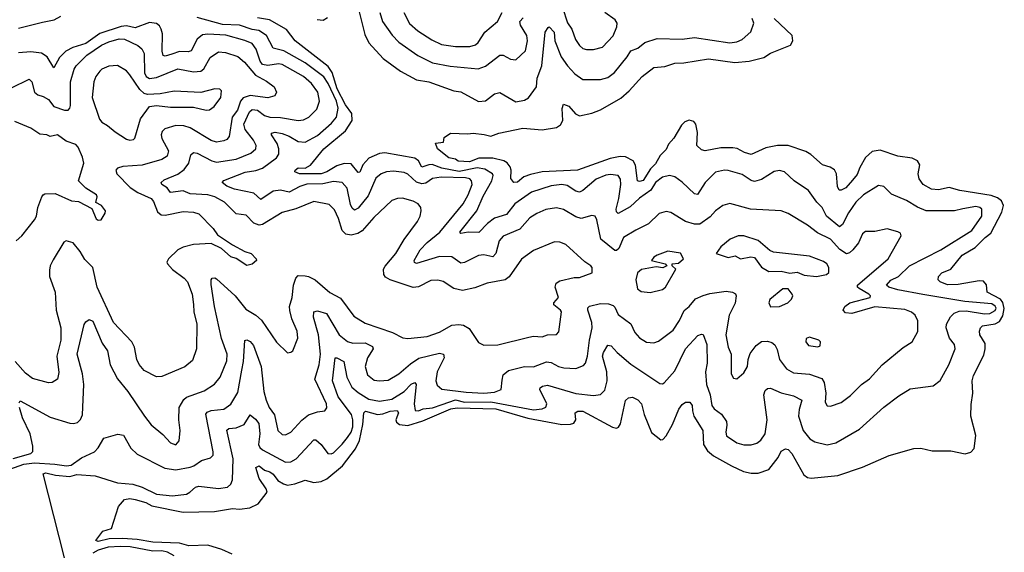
# Model space of a CAD drawing. Extents: x 1954678 to 2060275, y 904822 to 1016299.
# Tile 328 of 467: x 1986072 to 1991636, y 1005336 to 1008345. Entities that reach past the tile are written whole.
import ezdxf

# ---------------------------------------------------------------- set-up
doc = ezdxf.new("R2010")
doc.units = 0

msp = doc.modelspace()

# ---------------------------------------------------------------- linework, layer by layer
at = {"layer": '0CON20XD'}
for points in [[(1987987.6, 1008405), (1988022.4, 1008262.4), (1988045.5, 1008215), (1988125.9, 1008125.9), (1988224.2, 1008054.2), (1988315, 1008006.2), (1988385, 1007993.4), (1988525, 1007942.9), (1988565, 1007938.2), (1988665, 1007882.2), (1988705, 1007886.9), (1988755, 1007925.6), (1988785, 1007934.4), (1988875, 1007880.6), (1988925, 1007890.8), (1988946.6, 1007903.4), (1988991.9, 1007965), (1988996.2, 1008015), (1989023.3, 1008085), (1989041.6, 1008275), (1989058.3, 1008301.7), (1989065, 1008304.2), (1989092.1, 1008275), (1989096.1, 1008225), (1989132.8, 1008135), (1989168, 1008085), (1989209.7, 1008039.7), (1989255, 1008007.5), (1989355, 1008008.2), (1989395, 1008017.8), (1989432.6, 1008047.4), (1989504.7, 1008135), (1989525, 1008170), (1989565, 1008183.5), (1989605, 1008216.7), (1989675, 1008239.4), (1989815, 1008236.1), (1989885, 1008245.4), (1990085.3, 1008215.3), (1990125, 1008220), (1990155, 1008232.9), (1990203.1, 1008276.9), (1990220.5, 1008325), (1990212.1, 1008352.1)], [(1988106.4, 1008386.4), (1988122.8, 1008335), (1988177.9, 1008257.9), (1988215, 1008218.2), (1988322.5, 1008142.5), (1988405, 1008102.4), (1988505, 1008082.8), (1988662.4, 1008067.6), (1988705, 1008082.9), (1988785, 1008144.6), (1988805, 1008144.5), (1988845, 1008122.5), (1988875, 1008118.1), (1988930.5, 1008169.5), (1988942, 1008225), (1988938.8, 1008255), (1988902.2, 1008315), (1988897.5, 1008335), (1988917.1, 1008355)], [(1988242.9, 1008385), (1988275, 1008324.4), (1988321.8, 1008281.8), (1988400.6, 1008230.6), (1988456, 1008205), (1988535, 1008193.6), (1988615, 1008192.9), (1988647.1, 1008202.9), (1988662.9, 1008217.1), (1988700.5, 1008275), (1988772.7, 1008335), (1988798.2, 1008385)], [(1989140, 1008415), (1989167.3, 1008327.3), (1989192.6, 1008292.6), (1989213.2, 1008233.2), (1989235, 1008199.5), (1989255, 1008181.8), (1989275, 1008176.4), (1989315, 1008177.3), (1989365, 1008189.5), (1989425.7, 1008254.3), (1989447.1, 1008305), (1989449.2, 1008325), (1989437.5, 1008345), (1989379.2, 1008385)], [(1986065, 1008298.2), (1986201.1, 1008331.1), (1986266.3, 1008343.7), (1986304.5, 1008365.5)], [(1986068.5, 1006181.5), (1986075, 1006191.4), (1986245, 1006099.6), (1986355, 1006066.5), (1986376.6, 1006063.4), (1986399.6, 1006070.4), (1986415, 1006085.8), (1986427.6, 1006112.4), (1986434.3, 1006285), (1986426.2, 1006345), (1986396.6, 1006455), (1986436.6, 1006623.4), (1986445, 1006638.8), (1986465, 1006651.2), (1986485, 1006641.2), (1986538, 1006518), (1986568.5, 1006475), (1986584.1, 1006395), (1986625, 1006316.5), (1986683.8, 1006245), (1986776.4, 1006105), (1986815, 1006057.1), (1986881.5, 1006001.5), (1986925, 1005953.8), (1986955, 1005944), (1986973.8, 1005965), (1986978.6, 1006025), (1986971.8, 1006085), (1986973.8, 1006155), (1987000.4, 1006199.6), (1987015, 1006212.1), (1987115, 1006248.9), (1987173.1, 1006286.9), (1987204.1, 1006325.9), (1987242, 1006418), (1987244.7, 1006455), (1987213.4, 1006543.4), (1987172.5, 1006725), (1987155, 1006850), (1987154.5, 1006875), (1987160, 1006885), (1987175, 1006886.7), (1987185, 1006880.6), (1987289.1, 1006785), (1987350.4, 1006710.4), (1987406.9, 1006675), (1987437.6, 1006647.6), (1987522.7, 1006522.7), (1987585, 1006464), (1987603.9, 1006466.1), (1987616.2, 1006475), (1987644.3, 1006545.7), (1987640.9, 1006585), (1987610.4, 1006655), (1987598, 1006702), (1987596, 1006725), (1987611.4, 1006775), (1987620.3, 1006845), (1987632.1, 1006885), (1987645, 1006899.5), (1987685, 1006898.7), (1987705, 1006894.6), (1987741.1, 1006875), (1987825, 1006803.5), (1987885, 1006772.5), (1987959.5, 1006669.5), (1988025, 1006631.6), (1988178.7, 1006578.7), (1988238, 1006548), (1988265, 1006543.8), (1988375, 1006555.4), (1988445, 1006580.4), (1988515, 1006619.6), (1988553.5, 1006623.5), (1988579.8, 1006619.8), (1988611.2, 1006601.2), (1988665, 1006521.2), (1988695.8, 1006505.8), (1988775, 1006509.1), (1988948.9, 1006551.1), (1988976.4, 1006556.4), (1989025, 1006554.4), (1989055.5, 1006564.5), (1989105, 1006567.5), (1989119.1, 1006580.9), (1989133.3, 1006695), (1989129.1, 1006705), (1989090.4, 1006735), (1989091.1, 1006745), (1989116.5, 1006775), (1989098.2, 1006835), (1989103.4, 1006856.6), (1989125, 1006869.6), (1989205, 1006888.5), (1989235, 1006888.6), (1989307.5, 1006915), (1989306.7, 1006945), (1989298.8, 1006955), (1989265, 1006978.1), (1989158, 1007075), (1989125, 1007088.9), (1989095, 1007089.4), (1988975, 1007040.5), (1988908.6, 1006991.4), (1988838.1, 1006891.9), (1988815, 1006875.4), (1988713.1, 1006856.9), (1988645, 1006830.4), (1988575, 1006814.7), (1988525.9, 1006825.9), (1988466, 1006866), (1988435, 1006873.6), (1988395, 1006870.9), (1988325, 1006835.5), (1988295, 1006832.5), (1988165, 1006875.3), (1988140.2, 1006890.3), (1988130, 1006905), (1988128.5, 1006935), (1988137.6, 1006952.4), (1988197.5, 1007025), (1988245, 1007103.1), (1988320.6, 1007205), (1988334.3, 1007235), (1988341.4, 1007265), (1988339.2, 1007285), (1988324, 1007305), (1988295, 1007320.5), (1988235, 1007336.5), (1988207.5, 1007335), (1988175, 1007323.3), (1988072.6, 1007227.4), (1988008, 1007152), (1987983.3, 1007136.7), (1987945, 1007127), (1987915, 1007134.3), (1987895, 1007153.4), (1987872.8, 1007222.8), (1987850.2, 1007270.2), (1987821.1, 1007301.1), (1987735, 1007317.2), (1987632.6, 1007277.4), (1987555, 1007255.4), (1987445, 1007188.6), (1987425, 1007183.6), (1987395, 1007195.4), (1987351.1, 1007241.1), (1987295, 1007248.4), (1987229.5, 1007315), (1987175, 1007344.2), (1987135, 1007355.2), (1987035, 1007361.3), (1986995, 1007378.1), (1986925, 1007369.6), (1986905.2, 1007395.2), (1986875.6, 1007415), (1986872.2, 1007425), (1986889.1, 1007440.9), (1986966.6, 1007473.4), (1987001.1, 1007498.9), (1987027.5, 1007535), (1987039.1, 1007580.9), (1987055, 1007594.3), (1987075, 1007591.5), (1987157.8, 1007547.8), (1987185, 1007541.1), (1987295, 1007557.8), (1987378.8, 1007591.2), (1987406.5, 1007615), (1987408.5, 1007635), (1987393.3, 1007665), (1987345.5, 1007725.5), (1987338.4, 1007755), (1987370, 1007825), (1987385, 1007837.5), (1987415, 1007833.3), (1987455, 1007804.8), (1987485, 1007795.2), (1987545, 1007792.3), (1987645, 1007775.3), (1987675, 1007778.9), (1987705.6, 1007795), (1987750.4, 1007839.6), (1987766.7, 1007885), (1987756.4, 1007935), (1987721.3, 1007985), (1987675, 1008024.7), (1987555, 1008091.7), (1987535, 1008095.7), (1987475, 1008087.2), (1987445, 1008091.7), (1987430.8, 1008110.8), (1987409.2, 1008179.2), (1987385, 1008210.6), (1987345, 1008228), (1987237.5, 1008257.5), (1987135.7, 1008264.3), (1987105, 1008260), (1987074.4, 1008235.6), (1987040.7, 1008169.3), (1987025, 1008163.3), (1986975, 1008164.8), (1986931.2, 1008151.2), (1986895, 1008139.1), (1986882.9, 1008142.9), (1986876.7, 1008166.7), (1986879, 1008265), (1986871.7, 1008291.7), (1986861.3, 1008311.3), (1986845, 1008324.6), (1986805, 1008329), (1986725, 1008299.6), (1986675, 1008309.7), (1986645, 1008306.8), (1986525, 1008268), (1986445, 1008210.5), (1986372.2, 1008187.8), (1986332.3, 1008167.7), (1986297.9, 1008132.1), (1986265, 1008073.3), (1986227.3, 1008135), (1986195.7, 1008155.7), (1986135, 1008163.3), (1986065, 1008157.5)], [(1986324.3, 1005305), (1986205, 1005778.8), (1986220, 1005785), (1986275, 1005772), (1986355, 1005764.6), (1986395, 1005776.3), (1986498.9, 1005768.9), (1986625, 1005729.3), (1986711.7, 1005721.7), (1986765, 1005704.7), (1986845, 1005665.4), (1986935, 1005654.7), (1987015, 1005665.3), (1987034.4, 1005675), (1987065, 1005704.5), (1987085, 1005709.6), (1987195, 1005697.3), (1987245.8, 1005705), (1987265, 1005721.4), (1987275.5, 1005745), (1987278.8, 1005865), (1987243.4, 1006026.6), (1987253.6, 1006036.4), (1987295, 1006038.8), (1987341, 1006059), (1987375, 1006112.9), (1987405, 1006088.9), (1987423.4, 1006063.4), (1987429.4, 1006005), (1987421.1, 1005945), (1987428.6, 1005928.6), (1987444.5, 1005914.5), (1987575, 1005846.2), (1987605, 1005846.8), (1987635, 1005863.3), (1987735, 1005972.5), (1987745, 1005971.5), (1987775.7, 1005945.7), (1987814, 1005894), (1987832.4, 1005892.4), (1987845, 1005898.2), (1987895, 1005946.2), (1987925, 1005984.6), (1987945.6, 1006015), (1987954.8, 1006045), (1987954.8, 1006085), (1987946.2, 1006115), (1987871.8, 1006215), (1987839, 1006305), (1987855.6, 1006434.4), (1987865, 1006435.6), (1987904.7, 1006414.7), (1987921, 1006325), (1987949.8, 1006269.8), (1987985, 1006238.1), (1988045, 1006201.3), (1988105, 1006189.5), (1988175, 1006201.2), (1988245, 1006244.8), (1988285, 1006286.4), (1988305, 1006294.6), (1988313.4, 1006283.4), (1988301.1, 1006175), (1988307.8, 1006137.8), (1988325, 1006135.4), (1988352.8, 1006147.2), (1988405, 1006152.9), (1988459.7, 1006170.3), (1988535, 1006196.9), (1988585, 1006185.3), (1988735, 1006186.6), (1988975, 1006141.6), (1989025, 1006146.1), (1989044.6, 1006155.4), (1989051.5, 1006175), (1989012.2, 1006255), (1989013.1, 1006265), (1989026.2, 1006275), (1989055, 1006279.6), (1989215, 1006232.9), (1989315, 1006221.5), (1989355, 1006228.5), (1989378.7, 1006251.3), (1989391.1, 1006305), (1989389.5, 1006355), (1989366.4, 1006443.6), (1989371.3, 1006465), (1989395, 1006505.8), (1989415, 1006503.3), (1989448.9, 1006465), (1989525, 1006399.2), (1989605.7, 1006345.7), (1989689.7, 1006289.7), (1989705, 1006287.5), (1989715, 1006292.9), (1989775, 1006360.6), (1989834.6, 1006485), (1989905, 1006560.6), (1989925, 1006568.6), (1989935, 1006565.8), (1989955, 1006510), (1989957.6, 1006405), (1989948.2, 1006355), (1989954.1, 1006285), (1989973.8, 1006225), (1989983.6, 1006165), (1989996, 1006146), (1990037.5, 1006117.5), (1990065.7, 1006075.7), (1990069.1, 1006055), (1990062.1, 1006015), (1990066.9, 1005995), (1990124.3, 1005955), (1990165, 1005942.8), (1990205, 1005943.2), (1990237.8, 1005952.2), (1990260.6, 1005969.4), (1990285, 1006005.8), (1990296.6, 1006085), (1990277.8, 1006225), (1990285, 1006251.2), (1990298.6, 1006261.4), (1990315, 1006262.9), (1990375, 1006237.7), (1990445, 1006219.7), (1990492.5, 1006195), (1990476.2, 1006143.8), (1990473.8, 1006105), (1990498.9, 1006025), (1990538.1, 1005978.1), (1990565, 1005960), (1990635, 1005943.8), (1990684.7, 1005955.3), (1990818.3, 1006031.7), (1990955, 1006155.7), (1991040.2, 1006219.8), (1991105, 1006260), (1991235, 1006276.2), (1991273, 1006307), (1991322.7, 1006395), (1991357.9, 1006485), (1991355, 1006510), (1991326.5, 1006546.5), (1991307.8, 1006605), (1991310.3, 1006625), (1991332.9, 1006667.1), (1991352.6, 1006687.4), (1991381.5, 1006698.5), (1991420.7, 1006700.7), (1991525, 1006684.2), (1991555, 1006684.8), (1991585, 1006701.7), (1991590, 1006715), (1991585, 1006727.5), (1991565, 1006739.2), (1991413.6, 1006753.6), (1991175, 1006791.8), (1991035, 1006818.9), (1990983.7, 1006833.7), (1990970, 1006845), (1990995, 1006873), (1991038, 1006895), (1991101.1, 1006955), (1991277.9, 1007045), (1991453.6, 1007155), (1991509.5, 1007235), (1991509.4, 1007275), (1991498, 1007285), (1991475, 1007288.9), (1991402.9, 1007277.1), (1991355, 1007266.2), (1991195, 1007266), (1991146.1, 1007286.1), (1991084, 1007324), (1990999.6, 1007359.6), (1990955, 1007401.9), (1990925, 1007407.8), (1990840, 1007355), (1990797.5, 1007315), (1990756.4, 1007253.6), (1990722.6, 1007187.4), (1990705, 1007175.5), (1990631.5, 1007235), (1990607.8, 1007285), (1990576.7, 1007315), (1990530.4, 1007380.4), (1990448.6, 1007435), (1990395, 1007485.5), (1990365, 1007492.5), (1990335, 1007487.5), (1990265, 1007443.1), (1990225, 1007430.6), (1990205, 1007436.7), (1990155, 1007471.5), (1990075, 1007492.3), (1990055, 1007495.4), (1990004, 1007484), (1989946, 1007425), (1989903, 1007357), (1989885, 1007361.8), (1989815, 1007427.8), (1989775, 1007456.9), (1989745, 1007465.6), (1989705, 1007456.4), (1989664.6, 1007425), (1989637.9, 1007382.1), (1989575, 1007337.3), (1989521.7, 1007288.3), (1989455, 1007250.9), (1989445, 1007258.8), (1989443.7, 1007275), (1989458.4, 1007335), (1989468.4, 1007415), (1989466.4, 1007445), (1989455, 1007465.4), (1989411.1, 1007471.1), (1989385, 1007467.4), (1989329.5, 1007445), (1989255, 1007379.3), (1989235, 1007370), (1989215, 1007375.9), (1989165, 1007408.8), (1989135, 1007414.7), (1989075, 1007407.1), (1988965, 1007370.6), (1988869.7, 1007305), (1988823.7, 1007243.7), (1988755, 1007223.4), (1988715, 1007194.1), (1988666.9, 1007143.1), (1988605.9, 1007144.1), (1988565, 1007137.5), (1988559.4, 1007145), (1988654.9, 1007265.1), (1988691.8, 1007348.2), (1988740.9, 1007435), (1988746.8, 1007465), (1988743.2, 1007475), (1988700.7, 1007500.7), (1988658.1, 1007508.1), (1988555, 1007487.5), (1988456.8, 1007506.8), (1988403.8, 1007526.2), (1988384.3, 1007525.7), (1988345, 1007511.9), (1988325, 1007547.5), (1988305, 1007563), (1988135, 1007593.7), (1988105, 1007588.6), (1988045, 1007562.1), (1988010.8, 1007525), (1987995, 1007484.5), (1987985, 1007482.7), (1987945, 1007530.7), (1987905, 1007533.2), (1987865, 1007520.5), (1987806.8, 1007485), (1987775, 1007473.7), (1987653.7, 1007473.7), (1987627.5, 1007485), (1987629.4, 1007495), (1987645, 1007508.5), (1987685, 1007507.1), (1987715, 1007523.5), (1987791.4, 1007615), (1987912.4, 1007717.6), (1987951.4, 1007775), (1987949.7, 1007815), (1987913.5, 1007863.5), (1987866, 1007955), (1987837.7, 1008047.7), (1987815, 1008080), (1987628.2, 1008225), (1987580.5, 1008290.5), (1987483.8, 1008343.8), (1987416.2, 1008355)], [(1989933.8, 1006786.2), (1989971.6, 1006798.4), (1990065, 1006811.1), (1990101.2, 1006805), (1990116.4, 1006796.4), (1990121.9, 1006785), (1990115, 1006743.8), (1990082, 1006675), (1990062.1, 1006565), (1990075.4, 1006495.4), (1990092.7, 1006455), (1990093.3, 1006345), (1990105, 1006320), (1990125, 1006315.8), (1990165, 1006349.2), (1990184.4, 1006385), (1990187.9, 1006425), (1990200.6, 1006459.4), (1990233.3, 1006505), (1990265, 1006527.9), (1990298.3, 1006528.3), (1990322.4, 1006522.4), (1990338.6, 1006508.6), (1990351.9, 1006481.9), (1990366.4, 1006425), (1990405, 1006373.1), (1990445, 1006350), (1990535, 1006342.3), (1990605, 1006317.3), (1990618.4, 1006295), (1990628.6, 1006235), (1990624.3, 1006185), (1990635, 1006163.3), (1990655, 1006162.5), (1990715, 1006183.1), (1990767.4, 1006222.6), (1990830, 1006285), (1990875, 1006315.6), (1990945.3, 1006394.7), (1991065, 1006492.5), (1991115.7, 1006524.3), (1991146.8, 1006583.2), (1991147, 1006643), (1991132.9, 1006675), (1991112.3, 1006692.3), (1991075, 1006708.3), (1990905, 1006722.2), (1990774.5, 1006684.5), (1990739.2, 1006689.2), (1990726.2, 1006705), (1990734.2, 1006725), (1990762.5, 1006745), (1990878, 1006775), (1990880.8, 1006785), (1990871.4, 1006795), (1990816.3, 1006826.3), (1990806, 1006835), (1990807.1, 1006845), (1990980.7, 1006995), (1991054, 1007125), (1991050, 1007140), (1991035, 1007146.7), (1990975, 1007163.5), (1990905, 1007149.2), (1990851.4, 1007148.6), (1990835, 1007135.8), (1990812.9, 1007085), (1990780.4, 1007045), (1990762, 1007028), (1990745, 1007023.1), (1990706.5, 1007046.5), (1990655, 1007105.3), (1990580.8, 1007140.8), (1990525, 1007183.8), (1990415, 1007250.6), (1990374.5, 1007264.5), (1990202.5, 1007275), (1990085, 1007306.7), (1990045, 1007294.6), (1990005, 1007264.7), (1989975, 1007230.9), (1989915, 1007190), (1989885, 1007190), (1989835, 1007204.6), (1989752, 1007255), (1989725, 1007262.2), (1989685, 1007249.5), (1989625, 1007191.5), (1989554.2, 1007155.8), (1989485, 1007114.4), (1989457.2, 1007052.8), (1989445, 1007041.9), (1989435, 1007041.2), (1989356.9, 1007105), (1989334.3, 1007215), (1989324.4, 1007234.4), (1989305, 1007239.4), (1989245, 1007222.1), (1989215, 1007232.3), (1989145, 1007273.8), (1989105, 1007281.8), (1989045, 1007272.5), (1988995, 1007250.4), (1988954.8, 1007225.2), (1988899.1, 1007160.9), (1988805, 1007121.5), (1988781.8, 1007095), (1988762.8, 1007025), (1988745, 1007006), (1988695, 1007015.9), (1988665, 1007013.4), (1988585, 1006973.8), (1988565, 1006969.6), (1988515, 1007005.9), (1988445, 1007007.6), (1988315, 1006968.5), (1988302.5, 1006972.5), (1988301.5, 1006985), (1988334.3, 1007045), (1988375, 1007087.2), (1988446.7, 1007145), (1988578, 1007305), (1988605.9, 1007355), (1988628.5, 1007415), (1988625.5, 1007435), (1988615.2, 1007445.2), (1988591.7, 1007451.7), (1988453.7, 1007456.3), (1988405, 1007447.6), (1988367.5, 1007422.5), (1988345, 1007418.3), (1988315, 1007427.6), (1988265, 1007471.8), (1988245, 1007481.3), (1988185, 1007489.1), (1988144.7, 1007485.3), (1988115, 1007473.6), (1988085, 1007449.4), (1988040.4, 1007349.6), (1987985, 1007280.4), (1987965, 1007269.6), (1987950.8, 1007280.8), (1987941, 1007301), (1987922.6, 1007392.6), (1987895, 1007424.6), (1987845, 1007431.9), (1987785, 1007417.3), (1987695, 1007415.9), (1987655, 1007403.4), (1987595, 1007371.7), (1987545, 1007382.4), (1987505, 1007376.1), (1987435, 1007329.1), (1987395, 1007365.9), (1987285, 1007387.6), (1987243.3, 1007405), (1987217.1, 1007425), (1987225, 1007437.3), (1987346.8, 1007483.2), (1987407.2, 1007492.8), (1987445, 1007506.2), (1987523.1, 1007565), (1987536, 1007585), (1987537.4, 1007615), (1987526.2, 1007646.2), (1987495.5, 1007695), (1987495.8, 1007705), (1987515, 1007709.2), (1987555, 1007702.8), (1987595, 1007687.5), (1987645, 1007656.9), (1987685, 1007654.2), (1987755, 1007691.2), (1987835, 1007760.7), (1987862.5, 1007795), (1987872.3, 1007845), (1987862.3, 1007885), (1987814.7, 1007984.7), (1987791.5, 1008021.5), (1987685, 1008102.3), (1987565, 1008169.6), (1987503.8, 1008183.8), (1987466.4, 1008255), (1987424.2, 1008284.2), (1987385, 1008289.1), (1987315, 1008313.4), (1987218.3, 1008318.3), (1987075, 1008357.1)], [(1987485, 1005790), (1987505, 1005777.8), (1987531.7, 1005741.7), (1987562.3, 1005722.3), (1987585, 1005716.2), (1987627.4, 1005722.6), (1987685, 1005744.3), (1987735, 1005730.4), (1987775, 1005736), (1987808.1, 1005751.9), (1987895.7, 1005824.3), (1987969, 1005921), (1987991.7, 1005968.3), (1988011.7, 1006058.3), (1988016, 1006124), (1988026, 1006134), (1988095, 1006114.2), (1988125, 1006117.8), (1988165, 1006133.8), (1988205, 1006137.8), (1988212.5, 1006125), (1988197.6, 1006085), (1988201.5, 1006071.5), (1988217.9, 1006057.9), (1988265, 1006051.7), (1988351.2, 1006078.8), (1988507.6, 1006147.6), (1988545, 1006152), (1988763.7, 1006146.3), (1988943.2, 1006093.2), (1989135, 1006057.5), (1989185, 1006059.4), (1989203.8, 1006066.2), (1989215.4, 1006085), (1989211.1, 1006125), (1989226.1, 1006133.9), (1989255, 1006134.1), (1989422.9, 1006042.9), (1989445, 1006037.5), (1989456.7, 1006043.3), (1989467.1, 1006062.9), (1989495, 1006193.8), (1989512, 1006208), (1989535, 1006212.2), (1989565, 1006197.8), (1989586.7, 1006175), (1989600.3, 1006115), (1989642.2, 1006012.2), (1989695, 1005971.8), (1989706, 1005974), (1989725.9, 1005994.1), (1989761, 1006059), (1989796.4, 1006145), (1989815, 1006171.9), (1989835.4, 1006184.6), (1989860, 1006185), (1989872.3, 1006165), (1989874.7, 1006135), (1989881.2, 1006105), (1989933.4, 1006025), (1989937.1, 1005945), (1989959.3, 1005909.3), (1989992.1, 1005882.1), (1990095, 1005824.4), (1990162.3, 1005792.3), (1990205, 1005782.7), (1990245, 1005782.5), (1990305, 1005803.1), (1990358.4, 1005871.6), (1990375, 1005906.7), (1990399.3, 1005920.7), (1990415, 1005916.2), (1990435, 1005894.3), (1990504.1, 1005774.1), (1990525, 1005758.5), (1990545, 1005755.6), (1990695, 1005770), (1990835, 1005817.5), (1990985, 1005882.9), (1991125, 1005923.3), (1991165, 1005924.4), (1991229.1, 1005909.1), (1991335, 1005908.8), (1991415, 1005892.3), (1991447.2, 1005902.8), (1991466.6, 1005923.4), (1991475.9, 1005995.9), (1991446.8, 1006105), (1991448.8, 1006171.2), (1991459.4, 1006235), (1991455.6, 1006305), (1991462.5, 1006335), (1991520.5, 1006449.5), (1991528.9, 1006485), (1991527.5, 1006515), (1991498.9, 1006565), (1991495.6, 1006585), (1991501.4, 1006605), (1991513.8, 1006615), (1991585, 1006627.6), (1991609.6, 1006640.4), (1991628.6, 1006671.4), (1991636.4, 1006713.6), (1991627.4, 1006747.4), (1991615.6, 1006765.6), (1991540.4, 1006805), (1991536.6, 1006846.6), (1991518.1, 1006868.1), (1991495, 1006870.6), (1991375, 1006849.3), (1991315, 1006848.1), (1991273.3, 1006865), (1991263.3, 1006875), (1991264, 1006895), (1991284, 1006915), (1991335, 1006936.5), (1991398.8, 1007015), (1991471.6, 1007058.4), (1991527.7, 1007115), (1991561, 1007139), (1991621.6, 1007258.4), (1991631.6, 1007295), (1991621.2, 1007321.2), (1991598.3, 1007338.3), (1991562.4, 1007352.4), (1991385, 1007380.3), (1991325, 1007397.8), (1991265, 1007383.9), (1991225, 1007387.5), (1991178.6, 1007415), (1991155, 1007446.7), (1991149.5, 1007475), (1991159.2, 1007525), (1991145, 1007548.6), (1991115, 1007562.2), (1991035, 1007573.4), (1990935, 1007608.2), (1990889.9, 1007600.1), (1990852.7, 1007567.2), (1990819.5, 1007510.5), (1990805, 1007471.1), (1990778.3, 1007438.3), (1990740, 1007395), (1990715, 1007382), (1990702.6, 1007382.6), (1990693.3, 1007403.3), (1990688.9, 1007475), (1990677.4, 1007497.4), (1990652.5, 1007512.5), (1990608.8, 1007525), (1990543.8, 1007583.8), (1990515, 1007600.6), (1990415, 1007633.9), (1990355, 1007634), (1990289.3, 1007620.7), (1990205, 1007584.5), (1990168.8, 1007595), (1990127.5, 1007617.5), (1990101.9, 1007621.9), (1990035, 1007620.7), (1989945, 1007604.4), (1989925, 1007609.2), (1989899.2, 1007635), (1989902.4, 1007707.6), (1989892.3, 1007755), (1989880.9, 1007770.9), (1989855, 1007777.9), (1989831.6, 1007768.4), (1989811.5, 1007748.5), (1989768.9, 1007675), (1989738.1, 1007641.9), (1989725, 1007611.3), (1989692.2, 1007577.8), (1989665, 1007530.4), (1989637.7, 1007502.3), (1989596.2, 1007436.2), (1989575, 1007430.7), (1989562.5, 1007435), (1989552.9, 1007522.9), (1989538.2, 1007548.3), (1989495, 1007569.6), (1989465, 1007572.9), (1989408.4, 1007561.6), (1989225, 1007495.6), (1989024.6, 1007485.4), (1988958.7, 1007471.3), (1988921.7, 1007458.3), (1988885, 1007427.5), (1988865, 1007426.2), (1988847.3, 1007447.3), (1988850, 1007495), (1988844.3, 1007514.3), (1988827.4, 1007537.4), (1988808.5, 1007548.5), (1988745, 1007562.5), (1988666.4, 1007563.6), (1988613.1, 1007543.1), (1988550, 1007545), (1988535, 1007556.7), (1988497.5, 1007565), (1988433.3, 1007615), (1988421.7, 1007648.3), (1988466.7, 1007653.3), (1988470.7, 1007679.3), (1988506.1, 1007703.9), (1988605, 1007700), (1988635, 1007704.2), (1988696.7, 1007696.7), (1988735, 1007686.7), (1988780, 1007705), (1988915, 1007733.1), (1989025, 1007723.6), (1989105, 1007735.4), (1989128.5, 1007751.5), (1989140.9, 1007775), (1989137.1, 1007842.9), (1989145, 1007867.5), (1989175, 1007856.7), (1989213.1, 1007813.1), (1989235, 1007802.5), (1989305, 1007817.2), (1989353.6, 1007836.4), (1989469, 1007901), (1989516.8, 1007943.2), (1989588.9, 1008025), (1989655, 1008075.5), (1989718.7, 1008081.3), (1989775, 1008100), (1989825, 1008101.5), (1989965, 1008123.8), (1990113, 1008103), (1990195, 1008110.9), (1990277.6, 1008132.4), (1990315, 1008155.4), (1990427.8, 1008202.2), (1990440.8, 1008225), (1990436.7, 1008256.7), (1990335, 1008351.1)], [(1987753.1, 1008346.9), (1987787.4, 1008342.6), (1987811.8, 1008358.3)], [(1986025, 1007960.7), (1986125, 1008010), (1986141.1, 1007995), (1986155.5, 1007935), (1986175, 1007920.8), (1986205, 1007911.8), (1986234.8, 1007894.8), (1986264.7, 1007854.7), (1986325, 1007834.1), (1986345.8, 1007835), (1986355.3, 1007844.7), (1986359.1, 1007860.9), (1986359, 1007995), (1986379.6, 1008065), (1986391.3, 1008085), (1986452.2, 1008145), (1986535, 1008201.6), (1986575, 1008220.3), (1986635, 1008237.5), (1986665, 1008234.7), (1986739, 1008199), (1986761.4, 1008181.4), (1986775.3, 1008155), (1986777, 1008045), (1986787.6, 1008025), (1986805, 1008012.6), (1986845, 1008018.1), (1986965, 1008067.2), (1987055, 1008049.8), (1987095, 1008054.2), (1987112.8, 1008067.2), (1987148, 1008132), (1987195, 1008163.1), (1987235, 1008159.6), (1987305, 1008138), (1987343.3, 1008105), (1987405, 1008031.3), (1987467.2, 1007997.2), (1987509.2, 1007965), (1987524.2, 1007935), (1987514.4, 1007915.6), (1987475, 1007904.6), (1987375, 1007916.2), (1987335, 1007903.9), (1987319.5, 1007885), (1987302, 1007835), (1987273.5, 1007795), (1987255.3, 1007684.7), (1987242, 1007668), (1987225, 1007660), (1987185, 1007654), (1987155, 1007662.2), (1987035, 1007733.8), (1987000, 1007745), (1986955, 1007747.4), (1986891.4, 1007728.6), (1986876.5, 1007713.5), (1986870.8, 1007695), (1986875, 1007674.3), (1986912.5, 1007605), (1986905, 1007574.4), (1986875, 1007556.2), (1986765, 1007524.2), (1986655, 1007516.4), (1986624.5, 1007505.5), (1986615.8, 1007495), (1986620.9, 1007475), (1986696.4, 1007396.4), (1986739.2, 1007369.2), (1986815.5, 1007335), (1986828.7, 1007318.7), (1986850.1, 1007260.1), (1986872, 1007242), (1986895, 1007241.6), (1986995, 1007261.8), (1987055, 1007257.9), (1987085, 1007247.8), (1987166.2, 1007165), (1987189.7, 1007129.7), (1987274.1, 1007074.1), (1987345, 1007036), (1987380, 1007025), (1987407.5, 1006995), (1987410, 1006985), (1987386.2, 1006963.8), (1987355, 1006956.7), (1987295.9, 1006995.9), (1987265, 1007006.2), (1987211.9, 1007051.9), (1987155, 1007081.2), (1987055, 1007075.6), (1986995, 1007060.9), (1986965, 1007045.5), (1986913.3, 1006995), (1986904.3, 1006975), (1986906.9, 1006965), (1986935, 1006934.4), (1987001.9, 1006885), (1987019.5, 1006865), (1987047.1, 1006795), (1987053.8, 1006736.2), (1987055.4, 1006695), (1987072.9, 1006625), (1987071.5, 1006485), (1987049.3, 1006420.7), (1987005, 1006384.4), (1986875, 1006329.2), (1986845, 1006328), (1986775, 1006364.2), (1986747.4, 1006397.4), (1986734.4, 1006425), (1986721.5, 1006495), (1986706.4, 1006525), (1986602.1, 1006635), (1986510.4, 1006835), (1986485.4, 1006945), (1986439.5, 1006989.5), (1986413.8, 1007035), (1986375, 1007084.3), (1986335, 1007095.8), (1986321.4, 1007088.6), (1986261.6, 1006988.4), (1986244.6, 1006955), (1986240.3, 1006929.7), (1986240.8, 1006895), (1986272.5, 1006805), (1986278, 1006705), (1986303.9, 1006605), (1986304.6, 1006535), (1986282.2, 1006445), (1986292.4, 1006352.4), (1986285, 1006313.8), (1986255, 1006295.8), (1986235.6, 1006294.4), (1986145, 1006318.2), (1986105, 1006347.3), (1986046.5, 1006415)], [(1986695, 1007664.5), (1986715, 1007668), (1986723.3, 1007676.7), (1986753.9, 1007785), (1986805, 1007855.5), (1986845, 1007860.5), (1986925, 1007850.5), (1987055, 1007851.5), (1987125, 1007834.4), (1987145, 1007835.7), (1987170.8, 1007855), (1987209.2, 1007905), (1987213, 1007943), (1987203.6, 1007953.6), (1987175, 1007954.2), (1987095, 1007934.4), (1986945, 1007940.5), (1986865, 1007925.6), (1986795, 1007922.9), (1986775, 1007929.1), (1986750.4, 1007950.4), (1986695, 1008034.5), (1986675, 1008055.5), (1986625, 1008087.1), (1986575, 1008081.8), (1986535.8, 1008065), (1986525, 1008054.4), (1986501.8, 1008025), (1986491.8, 1007995), (1986482.5, 1007905), (1986523.7, 1007783.7), (1986536.6, 1007766.6), (1986568.3, 1007748.3), (1986610.9, 1007710.9), (1986675, 1007670), (1986695, 1007664.5)], [(1986052.5, 1007095), (1986084, 1007125), (1986155.6, 1007215), (1986166.4, 1007235), (1986174.5, 1007285), (1986196.4, 1007343.6), (1986203.8, 1007356.2), (1986215, 1007360.8), (1986273.3, 1007363.3), (1986365, 1007321.4), (1986405, 1007318), (1986479.3, 1007279.3), (1986505, 1007220), (1986515, 1007212), (1986532.5, 1007215), (1986555, 1007252.5), (1986556, 1007265), (1986535, 1007296.2), (1986503, 1007313), (1986510, 1007345), (1986506.7, 1007355), (1986445, 1007392.5), (1986404.3, 1007434.3), (1986434.6, 1007535), (1986427.6, 1007567.6), (1986402.9, 1007625), (1986389.7, 1007639.7), (1986335, 1007658.1), (1986285, 1007694.2), (1986245, 1007685.6), (1986225, 1007694.3), (1986185, 1007698.6), (1986135, 1007732.9), (1986045, 1007770)], [(1990575, 1006894.8), (1990631.2, 1006905), (1990645, 1006916.2), (1990644.5, 1006945), (1990632.7, 1006965), (1990615, 1006978.5), (1990535, 1007008.9), (1990331.7, 1007031.7), (1990310.9, 1007040.9), (1990245, 1007097.1), (1990165, 1007124.3), (1990132.5, 1007125), (1990086.7, 1007105), (1990035, 1007062), (1990007.5, 1007025), (1990075, 1007002.2), (1990115, 1007010.8), (1990145, 1006994.3), (1990204.2, 1007005.8), (1990225, 1007002), (1990265, 1006946.2), (1990305, 1006923.3), (1990375, 1006923.8), (1990425, 1006912.5), (1990465, 1006918.9), (1990505, 1006902.2), (1990575, 1006894.8)], [(1989635, 1006803.8), (1989705, 1006821.5), (1989722, 1006835), (1989780, 1006935), (1989760, 1006955), (1989760, 1006965), (1989795, 1006970), (1989822.5, 1006995), (1989806.8, 1007026.8), (1989735, 1007037.5), (1989675, 1007015.8), (1989655, 1007003.3), (1989642.5, 1006985), (1989720, 1006965), (1989730, 1006955), (1989705.8, 1006944.2), (1989668.3, 1006948.3), (1989585.8, 1006934.2), (1989564.2, 1006915.8), (1989553.8, 1006875), (1989564, 1006825), (1989585, 1006810.4), (1989635, 1006803.8)], [(1990315, 1006723.8), (1990365, 1006724.2), (1990412.5, 1006745), (1990434.2, 1006765.8), (1990441.2, 1006785), (1990438, 1006795), (1990415, 1006824.2), (1990385, 1006824.2), (1990312, 1006765), (1990306.2, 1006745), (1990315, 1006723.8)], [(1985935, 1005777.4), (1986095, 1005833.6), (1986155, 1005841), (1986270, 1005835), (1986336, 1005824), (1986362.3, 1005827.7), (1986420.8, 1005869.2), (1986495, 1005903.8), (1986515, 1005925.5), (1986548.3, 1005981.7), (1986627.1, 1006002.9), (1986658.2, 1005998.2), (1986699.5, 1005925), (1986735, 1005891.5), (1986891.6, 1005811.6), (1986955, 1005802.6), (1987035, 1005816.5), (1987056, 1005824), (1987099.4, 1005855), (1987150.2, 1005869.8), (1987165.4, 1005885), (1987166.3, 1005903.7), (1987123.5, 1006116.5), (1987131.9, 1006128.1), (1987155, 1006138.1), (1987225.8, 1006144.2), (1987265, 1006173.3), (1987305, 1006238.6), (1987328, 1006365), (1987337.7, 1006415), (1987345, 1006532.5), (1987355, 1006537.1), (1987375, 1006527.5), (1987393.6, 1006505), (1987435.8, 1006385), (1987451.4, 1006245), (1987464, 1006195), (1987482.3, 1006155), (1987512, 1006112), (1987530.6, 1006025), (1987555, 1006001.4), (1987575, 1006000.6), (1987604.2, 1006015), (1987666.9, 1006083.1), (1987705, 1006112.3), (1987755, 1006130), (1987796.7, 1006135), (1987806.8, 1006153.2), (1987805.5, 1006175), (1987739.4, 1006315), (1987763.9, 1006396.1), (1987772.3, 1006455), (1987761.5, 1006565), (1987733.1, 1006665), (1987734.4, 1006695), (1987755, 1006700.5), (1987805.6, 1006685), (1987877.1, 1006565), (1987925, 1006527.1), (1987955, 1006516.9), (1988025, 1006520), (1988065, 1006498.9), (1988070, 1006485), (1988036.7, 1006435), (1988023.8, 1006385), (1988038.5, 1006338.5), (1988075, 1006308.8), (1988105, 1006304), (1988155, 1006308.2), (1988215, 1006343.8), (1988279.9, 1006400.1), (1988327.9, 1006432.1), (1988445, 1006462.1), (1988467.1, 1006455), (1988471.2, 1006435), (1988431.3, 1006355), (1988423.3, 1006305), (1988431.3, 1006281.3), (1988457.3, 1006257.3), (1988595, 1006240.2), (1988695, 1006235.2), (1988755, 1006241.2), (1988793.2, 1006256.8), (1988798.5, 1006308.5), (1988805, 1006338.8), (1988835, 1006363.3), (1988925, 1006386.2), (1988975.7, 1006384.3), (1989048.5, 1006411.5), (1989075, 1006408.9), (1989116.6, 1006386.6), (1989147.7, 1006377.7), (1989215, 1006374.6), (1989258.3, 1006391.7), (1989269.5, 1006405), (1989280.7, 1006445), (1989291.6, 1006535), (1989307.5, 1006605), (1989305.3, 1006635), (1989282.3, 1006705), (1989282.6, 1006717.4), (1989292.5, 1006727.5), (1989355, 1006742.2), (1989399.5, 1006739.5), (1989425, 1006730.4), (1989435, 1006721.9), (1989455, 1006680), (1989525, 1006626.9), (1989548.5, 1006578.5), (1989575, 1006548.1), (1989615, 1006523.3), (1989655, 1006519.5), (1989681.7, 1006528.3), (1989765, 1006591.8), (1989800.8, 1006645), (1989827, 1006703), (1989854.5, 1006725), (1989891, 1006769), (1989933.8, 1006786.2)], [(1990582.5, 1006497.5), (1990595, 1006502.5), (1990596.7, 1006525), (1990587.5, 1006535), (1990535, 1006552.5), (1990515.8, 1006544.2), (1990514.5, 1006524.5), (1990530, 1006505), (1990582.5, 1006497.5)], [(1986035, 1005865.5), (1986135.8, 1005895), (1986146.7, 1005905), (1986146.6, 1005935), (1986130.9, 1006005), (1986087.3, 1006095), (1986070.7, 1006155)], [(1987272.5, 1005325), (1987215, 1005351.2), (1987135, 1005376.5), (1987027.2, 1005372.8), (1986975, 1005388.2), (1986825, 1005393), (1986735, 1005408.8), (1986653.9, 1005413.9), (1986577.9, 1005412.1), (1986516.4, 1005396.4), (1986502.5, 1005402.5), (1986542.5, 1005455), (1986590, 1005470), (1986630, 1005595), (1986665, 1005634), (1986695, 1005639.5), (1986724.6, 1005635.4), (1986785, 1005617.5), (1986819.3, 1005599.3), (1986995, 1005562.1), (1987173.7, 1005566.3), (1987275, 1005582.9), (1987315, 1005579.3), (1987373.3, 1005586.7), (1987419.7, 1005610.3), (1987470.8, 1005675), (1987464.2, 1005695), (1987425, 1005754), (1987406, 1005815), (1987425, 1005825.4), (1987455, 1005800), (1987485, 1005790)], [(1986944.1, 1005315.9), (1986906.6, 1005336.5), (1986875, 1005343.7), (1986825, 1005342.3), (1986696.2, 1005366.2), (1986640.9, 1005369.1), (1986572.9, 1005365), (1986515, 1005347.3), (1986485, 1005331.4)]]:
    msp.add_lwpolyline(points, dxfattribs=at)

doc.saveas('drawing.dxf')
